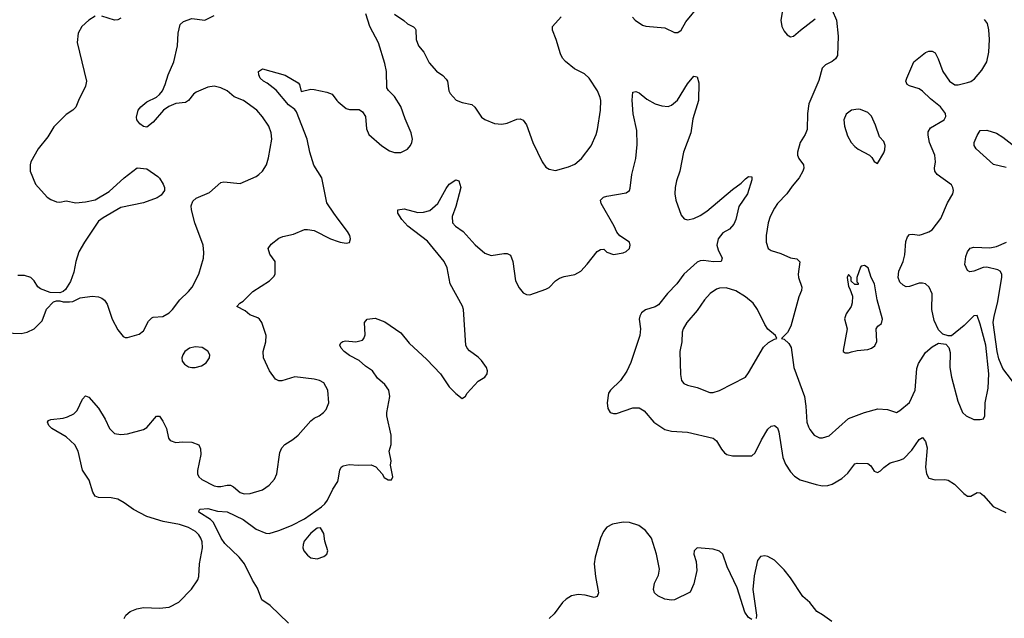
# Model space of a CAD drawing. Header units: inches. Extents: x 2057696 to 2160536, y 827480 to 1016834.
# Tile 337 of 422: x 2088021 to 2094139, y 985311 to 989033. Entities that reach past the tile are written whole.
import ezdxf

# ---------------------------------------------------------------- set-up
doc = ezdxf.new("R2010")
doc.units = ezdxf.units.IN
doc.header["$MEASUREMENT"] = 0
doc.layers.add('C0988', color=7, linetype='Continuous')
doc.layers.add('C0998', color=7, linetype='Continuous')

msp = doc.modelspace()

# ---------------------------------------------------------------- linework, layer by layer
at = {"layer": 'C0988', "color": 5}
for points, elevation in [([(2087930, 987085.5), (2088030, 987080.7), (2088068, 987090), (2088110, 987111.3), (2088159.3, 987160.7), (2088187.2, 987232.8), (2088230, 987278), (2088250, 987284.7), (2088270, 987284.7), (2088290, 987278), (2088330, 987278), (2088350, 987281), (2088396.5, 987303.5), (2088470, 987313), (2088510, 987310.6), (2088530, 987302), (2088548.5, 987288.5), (2088563.9, 987263.9), (2088595.5, 987170), (2088630, 987104.7), (2088663.5, 987063.5), (2088676.9, 987056.9), (2088690, 987056), (2088763.2, 987076.8), (2088790, 987098), (2088821.2, 987158.8), (2088840.7, 987179.3), (2088850, 987184), (2088910, 987187.3), (2088949.7, 987210.3), (2088970, 987230.6), (2089015.6, 987290), (2089070, 987343), (2089091.5, 987370), (2089133.6, 987450), (2089163.6, 987550), (2089165.4, 987585.4), (2089160.5, 987630), (2089109.6, 987770), (2089087.3, 987850), (2089085.6, 987874.4), (2089096.2, 987903.8), (2089117.6, 987922.4), (2089200.8, 987959.2), (2089270, 988020.5), (2089290, 988023.8), (2089390, 988014), (2089490, 988058), (2089507.3, 988070), (2089529.8, 988090.2), (2089554.3, 988130), (2089566.5, 988173.5), (2089587.1, 988290), (2089583.1, 988330), (2089569.7, 988370), (2089530, 988429.6), (2089493.3, 988470), (2089411.3, 988530), (2089353.7, 988553.7), (2089309.7, 988590), (2089269.6, 988610), (2089230, 988619.4), (2089190, 988612.5), (2089117.8, 988582.2), (2089101.1, 988570), (2089070, 988529.6), (2089050, 988518), (2088990, 988512.4), (2088947.3, 988492.7), (2088914.9, 988470), (2088850, 988395.1), (2088810, 988365.2), (2088789.3, 988369.3), (2088766.3, 988386.3), (2088749.2, 988410), (2088746.3, 988426.3), (2088757.2, 988470), (2088773.2, 988490), (2088810, 988522), (2088870, 988550.6), (2088890, 988568), (2088907, 988590), (2088924.5, 988630), (2088942.7, 988690), (2088979.3, 988770), (2089000.7, 988870), (2089006, 988950), (2089018, 989002), (2089038.5, 989021.5), (2089090, 989039.5), (2089170, 989030.7), (2089230, 989058.8)], 460), ([(2088490, 989054.5), (2088450, 989029.6), (2088405.7, 988990), (2088384.6, 988950), (2088378, 988890), (2088435.3, 988650), (2088430, 988619), (2088385.5, 988530), (2088370, 988488.7), (2088351.3, 988470), (2088310, 988442.7), (2088233.5, 988366.5), (2088196.3, 988303.7), (2088135.5, 988230), (2088090.4, 988150), (2088084.9, 988130), (2088086.4, 988090), (2088119.1, 988010), (2088190.8, 987930), (2088214.2, 987914.2), (2088250, 987900.5), (2088270, 987899.1), (2088310, 987907.3), (2088370, 987894.9), (2088430, 987899.6), (2088490, 987913.1), (2088575.6, 987964.4), (2088670, 988050.5), (2088750, 988110.8), (2088810, 988106), (2088878.3, 988058.3), (2088890, 988047.3), (2088913, 988010), (2088920.7, 987990), (2088920.7, 987970), (2088898.8, 987941.2), (2088875.2, 987924.8), (2088790, 987894), (2088650, 987865.1), (2088538.6, 987801.4), (2088510, 987780.7), (2088422.3, 987650), (2088388.9, 987590), (2088370.3, 987530), (2088356.7, 987463.3), (2088335.8, 987404.2), (2088304.9, 987355.1), (2088290, 987342), (2088270, 987335.3), (2088210, 987336), (2088150, 987358.4), (2088132.7, 987372.7), (2088110, 987409.3), (2088090, 987429.5), (2088050, 987441.6), (2088010, 987442.4)], 460), ([(2088650, 989042), (2088630, 989032.6), (2088609.7, 989029.7), (2088530, 989054)], 460), ([(2090000, 987792.4), (2089971.8, 987830), (2089930, 987894), (2089897.4, 988050), (2089849, 988129), (2089823.9, 988210), (2089806.6, 988290), (2089739.8, 988459.8), (2089730, 988474.5), (2089690, 988504.2), (2089614, 988594), (2089558.2, 988638.2), (2089536, 988650), (2089515.1, 988670), (2089506, 988690), (2089505.2, 988710), (2089530, 988727.3), (2089670, 988688.4), (2089750, 988640.5), (2089758.4, 988630), (2089770, 988586), (2089830, 988600.3), (2089850, 988599.6), (2089930, 988582.8), (2089962, 988570), (2089991, 988530), (2090000, 988522.5)], 440), ([(2088669.7, 985310), (2088679.6, 985330), (2088706.5, 985353.5), (2088749, 985370), (2088790, 985378.9), (2088890, 985374.3), (2088950, 985379.3), (2089009.7, 985410.3), (2089087.3, 985492.7), (2089127, 985550), (2089134.5, 985570), (2089138.7, 985650), (2089156.1, 985750), (2089154, 985786), (2089146.6, 985810), (2089134.2, 985830), (2089112.6, 985850), (2089070, 985874.8), (2089013.2, 985893.2), (2088912, 985912), (2088810, 985944.4), (2088726.8, 985986.8), (2088670, 986029.8), (2088630, 986050.9), (2088590, 986059.8), (2088510, 986061.6), (2088489.7, 986069.7), (2088475.6, 986095.6), (2088451.6, 986170), (2088411.1, 986231.1), (2088384.4, 986350), (2088363.5, 986390), (2088310, 986439.8), (2088219.6, 986490), (2088201.6, 986510), (2088192.7, 986530), (2088200.1, 986539.9), (2088213.6, 986546.4), (2088290, 986554.9), (2088317.3, 986562.7), (2088357.1, 986582.9), (2088376.8, 986603.2), (2088410, 986673.4), (2088430, 986693.4), (2088450, 986684.9), (2088510, 986618), (2088552, 986550), (2088579.5, 986490), (2088610, 986459.5), (2088650, 986453.7), (2088690, 986458.7), (2088790, 986485.5), (2088810, 986498), (2088870, 986567.7), (2088890, 986566.8), (2088910, 986537.3), (2088932.2, 986490), (2088945.5, 986430), (2088955.5, 986415.5), (2088990, 986403), (2089031.9, 986408.1), (2089090, 986406.4), (2089133.4, 986390), (2089144.4, 986364.4), (2089146.3, 986330), (2089124.9, 986230), (2089126, 986210), (2089133.4, 986190), (2089153.1, 986173.1), (2089230, 986134.9), (2089250, 986130.3), (2089270, 986130.2), (2089310, 986139.3), (2089330, 986137.8), (2089350, 986128.1), (2089390, 986092.6), (2089414.8, 986085.2), (2089452.9, 986087.1), (2089530, 986110.4), (2089570, 986138.4), (2089603, 986177), (2089619.1, 986210), (2089637.6, 986342.4), (2089649, 986371), (2089668.1, 986391.9), (2089717.5, 986422.5), (2089751.6, 986450), (2089830, 986538.7), (2089850, 986555.3), (2089881.2, 986570), (2089909.2, 986590), (2089926, 986610), (2089940.9, 986650), (2089935.1, 986730), (2089910, 986774.5), (2089884, 986790), (2089850, 986798.3), (2089730, 986811.5), (2089650, 986787.3), (2089630, 986787.3), (2089610, 986797.6), (2089572.6, 986850), (2089535.4, 986930), (2089532.6, 986970), (2089549.7, 987030), (2089551.5, 987070), (2089525.1, 987150), (2089511.3, 987171.3), (2089499.7, 987179.7), (2089450, 987198), (2089422, 987222), (2089369, 987250), (2089389, 987270), (2089410, 987282.8), (2089470, 987343.7), (2089572.3, 987410), (2089601, 987439), (2089607.3, 987452.7), (2089607.3, 987530), (2089575.1, 987575.1), (2089563.6, 987610), (2089583.1, 987636.9), (2089630, 987673.4), (2089655.1, 987684.9), (2089721.7, 987698.3), (2089790, 987727.7), (2089810, 987728), (2089850, 987721.6), (2089951, 987670), (2090000, 987653.9)], 440), ([(2089690, 985279.7), (2089576.8, 985390), (2089526, 985426), (2089498.3, 985498.3), (2089467.4, 985547.4), (2089417.6, 985650), (2089385, 985690), (2089295.5, 985775.5), (2089272.3, 985810), (2089225.9, 985905.9), (2089205.3, 985925.3), (2089133, 985970), (2089135.9, 985984.1), (2089141.2, 985990), (2089190, 985993.2), (2089250, 985976.9), (2089310, 985973.1), (2089410, 985925.6), (2089490, 985864.4), (2089550, 985840.6), (2089570, 985838.2), (2089630, 985856.2), (2089710, 985888.7), (2089790, 985930.3), (2089896.6, 986003.4), (2089917.4, 986022.6), (2089933.9, 986046.1), (2089966.9, 986113.1), (2089998.4, 986161.6), (2090000, 986171)], 420)]:
    msp.add_lwpolyline(points, dxfattribs=dict(at, elevation=elevation))
for points, elevation in [([(2089110, 986999.6), (2089076, 986990), (2089047.3, 986970), (2089034, 986950), (2089027.7, 986930), (2089030.7, 986910), (2089044, 986890), (2089070, 986873.4), (2089090, 986870.6), (2089110, 986870.5), (2089150, 986880.4), (2089180.1, 986899.9), (2089200.9, 986930), (2089202.7, 986950), (2089190, 986972.7), (2089154.7, 986994.7)], 460), ([(2089890, 985873.2), (2089870, 985871.8), (2089830, 985840.5), (2089788, 985790), (2089781.1, 985770), (2089779.3, 985750), (2089786, 985730), (2089810, 985702.8), (2089830, 985686.8), (2089870, 985681), (2089910, 985694.8), (2089929, 985710), (2089935.1, 985730), (2089917, 985790), (2089910, 985838)], 420)]:
    msp.add_lwpolyline(points, close=True, dxfattribs=dict(at, elevation=elevation))
at = {"layer": 'C0998', "color": 5}
for points, elevation in [([(2091829, 989049), (2091844.9, 989030), (2091890, 988998.4), (2091912.1, 988992.1), (2092030, 988981.6), (2092090, 988953.4), (2092110, 988953.4), (2092130, 988967.3), (2092160.8, 989019.2), (2092250, 989126.3)], 440), ([(2090000, 988522.5), (2090050, 988480.7), (2090070, 988474), (2090130, 988473.4), (2090150, 988460.7), (2090168.4, 988430), (2090174.9, 988354.9), (2090190, 988318), (2090270, 988247.7), (2090318, 988218), (2090350, 988208), (2090390, 988207.3), (2090430, 988226.8), (2090449.6, 988250.4), (2090457.6, 988270), (2090460.5, 988290), (2090453.7, 988330), (2090416.1, 988416.1), (2090390, 988493), (2090350, 988555.6), (2090312.7, 988592.7), (2090302, 988610), (2090299.4, 988710), (2090290, 988760.9), (2090250, 988889.6), (2090196.8, 988990), (2090171.3, 989070)], 440), ([(2090350, 989068), (2090407.8, 989027.8), (2090430, 989006), (2090468.4, 988988.4), (2090478.7, 988978.7), (2090483, 988970), (2090483.7, 988910), (2090498.4, 988870), (2090532.4, 988830), (2090565.5, 988765.5), (2090610, 988713), (2090650, 988685.5), (2090670, 988664), (2090678.4, 988650), (2090687.7, 988590), (2090694.6, 988574.6), (2090731.8, 988531.8), (2090770, 988517), (2090830, 988506.4), (2090849.1, 988489.1), (2090890, 988426.4), (2090911.8, 988411.8), (2090970, 988388.2), (2091016.6, 988383.4), (2091050, 988390.4), (2091110, 988414.9), (2091130, 988415.5), (2091150, 988407.7), (2091170, 988378.8), (2091208.7, 988268.7), (2091268.1, 988148.1), (2091290, 988116), (2091310, 988102.8), (2091350, 988095.5), (2091430, 988117.1), (2091470, 988135.5), (2091512, 988170), (2091570.9, 988249.1), (2091602, 988318), (2091611.3, 988350), (2091629.7, 988470), (2091631.2, 988530), (2091628, 988550), (2091611, 988591), (2091558.7, 988670), (2091530, 988696.9), (2091468.2, 988728.2), (2091412.7, 988772.7), (2091393.7, 988793.7), (2091380.8, 988820.8), (2091354.5, 988910), (2091332, 988968), (2091331.8, 988990), (2091384.7, 989050)], 440), ([(2093070, 989092), (2093097.1, 989030), (2093106.4, 988930), (2093102, 988810), (2093090.7, 988790), (2093070, 988772.3), (2093028.9, 988751.1), (2093007.9, 988732.1), (2092986.3, 988653.7), (2092923.6, 988510), (2092915.2, 988450), (2092914.6, 988350), (2092901.1, 988318.9), (2092870.3, 988270), (2092853.7, 988210), (2092854, 988190), (2092862.4, 988170), (2092892, 988130), (2092893.1, 988110), (2092887.6, 988090), (2092864.9, 988050), (2092821.3, 987998.7), (2092787.7, 987950), (2092730.2, 987889.8), (2092710, 987860.7), (2092684.7, 987810), (2092671.4, 987770), (2092660.2, 987690), (2092658.7, 987650), (2092670.8, 987610), (2092690, 987598), (2092750, 987579.3), (2092810, 987552.7), (2092850, 987544.9), (2092867.9, 987527.9), (2092857, 987450), (2092859.5, 987430), (2092880.9, 987370), (2092879, 987350), (2092862.7, 987310), (2092811.8, 987128.2), (2092791.8, 987088.2), (2092754, 987050), (2092770, 987046.8), (2092799.5, 987019.5), (2092813.7, 986993.7), (2092830.3, 986870), (2092896.5, 986690), (2092906.2, 986630), (2092911.3, 986531.3), (2092921.4, 986501.4), (2092930, 986483.8), (2092958, 986450), (2092990, 986433.7), (2093010, 986432), (2093050, 986444.9), (2093170, 986553.7), (2093270, 986590.4), (2093352.8, 986612.8), (2093414, 986610), (2093470, 986590.8), (2093490, 986602), (2093550, 986653), (2093585.7, 986730), (2093595.2, 986864.8), (2093604.8, 986895.2), (2093650, 986964), (2093690, 986999.1), (2093730, 987021), (2093776, 987016), (2093794.8, 986994.8), (2093803.5, 986963.5), (2093800.4, 986870), (2093810.4, 986810), (2093850, 986661), (2093879.1, 986590), (2093901, 986570), (2093950, 986547.3), (2093990, 986546), (2094009.3, 986550.7), (2094018, 986570), (2094020.5, 986650), (2094038, 986742), (2094042.8, 986830), (2094024.9, 987010), (2093990, 987139.3), (2093970, 987192.7), (2093950, 987192), (2093890, 987132.3), (2093810, 987068), (2093790, 987068), (2093758, 987078), (2093730, 987104), (2093703.1, 987163.1), (2093688.6, 987230), (2093690, 987328), (2093672.8, 987370), (2093650, 987389.7), (2093630, 987395.3), (2093610, 987394.8), (2093550, 987374.6), (2093530, 987372.8), (2093510, 987381.2), (2093490, 987401), (2093479.5, 987430), (2093484.5, 987470), (2093509.8, 987530), (2093520.5, 987570), (2093526.6, 987653.4), (2093536.6, 987683.4), (2093550, 987697), (2093570, 987699.6), (2093610, 987693.7), (2093630, 987698.7), (2093670, 987713.7), (2093690, 987726.4), (2093744.3, 987795.7), (2093786.9, 987893.1), (2093818.2, 987950), (2093823.5, 987970), (2093819.7, 987990), (2093810, 988005.1), (2093721.2, 988070), (2093706.6, 988090), (2093705.1, 988110), (2093711.5, 988150), (2093706.6, 988190), (2093674.8, 988270), (2093665.4, 988314.6), (2093665.4, 988334.6), (2093680.4, 988359.6), (2093765.1, 988410), (2093775.4, 988430), (2093772.9, 988450), (2093743.1, 988490), (2093680.5, 988540.5), (2093630, 988588.7), (2093610, 988602.7), (2093550, 988621.3), (2093535.1, 988630), (2093527.6, 988650), (2093533.3, 988670), (2093577.6, 988770), (2093650, 988828.2), (2093670, 988837.1), (2093690, 988838), (2093710, 988826.8), (2093728.4, 988790), (2093757.4, 988710), (2093797.6, 988650), (2093832.3, 988627.7), (2093853.2, 988626.8), (2093910, 988641.6), (2093931.2, 988648.8), (2093954.5, 988665.5), (2094000.1, 988719.9), (2094029.8, 988770.2), (2094043.5, 988830), (2094047, 988910), (2094042.8, 988970), (2094033.7, 989010), (2094014.9, 989034.9)], 440), ([(2092760.5, 989090), (2092750.7, 989030), (2092756, 988990), (2092770, 988962), (2092790, 988938), (2092810, 988926), (2092830, 988931), (2092871.7, 988968.3), (2092962.7, 989037.3)], 440), ([(2090000, 986171), (2090010, 986231.3), (2090018, 986250), (2090030, 986259.3), (2090067.7, 986267.7), (2090123.4, 986263.4), (2090205.5, 986265.5), (2090233.4, 986253.4), (2090274, 986210), (2090285.4, 986185.4), (2090310, 986172), (2090330, 986172), (2090339, 986190), (2090324, 986264), (2090329, 986290), (2090317.2, 986350), (2090329.4, 986390.6), (2090329.6, 986450.4), (2090301.3, 986570), (2090301.3, 986590), (2090320.9, 986690), (2090314.2, 986730), (2090290, 986764.7), (2090243.5, 986803.5), (2090212, 986850), (2090170, 986878.3), (2090130, 986914.7), (2090070, 986945.4), (2090036.2, 986970), (2090018.4, 986990), (2090009.5, 987010), (2090016.6, 987023.4), (2090027.7, 987032.3), (2090044.2, 987035.8), (2090110, 987030.5), (2090150, 987040.5), (2090158.4, 987050), (2090166.6, 987073.4), (2090163.6, 987150), (2090179, 987170), (2090230, 987176.4), (2090290, 987154.9), (2090390, 987085.3), (2090441.2, 987021.2), (2090550, 986920.3), (2090634.9, 986830), (2090690, 986750.6), (2090730, 986707.7), (2090770, 986678), (2090790, 986691.3), (2090801.2, 986710), (2090870, 986784.9), (2090911.8, 986810), (2090925.6, 986830), (2090928, 986850), (2090921.1, 986870), (2090890, 986913.3), (2090870, 986934.7), (2090814.8, 986974.8), (2090801.3, 986990), (2090792.6, 987010), (2090778.7, 987230), (2090771.9, 987251.9), (2090695.2, 987390), (2090675.9, 987490), (2090659.1, 987530), (2090554.8, 987654.8), (2090431.8, 987750), (2090396.2, 987790), (2090369.5, 987830), (2090369.5, 987850.5), (2090410, 987856.4), (2090494.7, 987834.7), (2090530, 987835.2), (2090570, 987847.2), (2090619.6, 987890), (2090670, 987982.8), (2090689.3, 988010), (2090730, 988038), (2090750, 988031.3), (2090762.4, 987990), (2090730.3, 987870.3), (2090707.4, 987810), (2090710.4, 987770), (2090728.4, 987750), (2090776.6, 987716.6), (2090850, 987632.4), (2090910, 987581.1), (2090950, 987565.7), (2091030, 987579.5), (2091050, 987578.4), (2091070, 987567.7), (2091085.2, 987530), (2091102.3, 987410), (2091125.1, 987365.1), (2091150, 987335.5), (2091170, 987324.4), (2091190, 987322.4), (2091290, 987357), (2091311.7, 987368.3), (2091350.7, 987409.3), (2091375, 987425), (2091404.1, 987435.9), (2091470.7, 987449.3), (2091506.6, 987470), (2091547.5, 987512.5), (2091610, 987590.7), (2091630, 987604), (2091650, 987606), (2091670, 987587.3), (2091710, 987573.4), (2091770, 987583), (2091789.5, 987590.5), (2091809.2, 987610), (2091814.5, 987630), (2091809.2, 987650), (2091749.5, 987689.5), (2091731.9, 987711.9), (2091715.1, 987750), (2091634, 987890), (2091629.5, 987910), (2091649.2, 987930), (2091670, 987936.5), (2091790, 987956.3), (2091809.2, 987970), (2091814.5, 987985.5), (2091825.4, 988070), (2091849.7, 988170), (2091857.7, 988257.7), (2091856.3, 988343.7), (2091832.3, 988447.7), (2091827.4, 988532.6), (2091830, 988582), (2091850, 988587.3), (2091870, 988578), (2091917.7, 988537.7), (2091970, 988510.3), (2092010, 988496.4), (2092050, 988492.7), (2092070, 988500.4), (2092107.5, 988532.5), (2092170, 988633), (2092210, 988680.7), (2092230, 988678), (2092241.1, 988641.1), (2092238.3, 988530), (2092204.1, 988415.9), (2092191.3, 988330), (2092144.6, 988210), (2092122.9, 988090), (2092101.4, 988030), (2092094.3, 987990), (2092092.1, 987950), (2092097.2, 987910), (2092130, 987817.3), (2092150, 987794.9), (2092170, 987788.9), (2092210, 987797.7), (2092250, 987816), (2092290, 987842.6), (2092450, 987978), (2092504, 988016), (2092530, 988044), (2092550, 988057.3), (2092570, 988054.8), (2092570, 988038), (2092543.1, 987950), (2092489, 987871), (2092471.3, 987790), (2092458.3, 987761.7), (2092430.4, 987730), (2092390, 987706.6), (2092361.3, 987670), (2092353.6, 987630), (2092361, 987601), (2092386.7, 987550), (2092378.8, 987530), (2092332.9, 987527.1), (2092270, 987536), (2092250, 987534), (2092230, 987524.8), (2092148.4, 987451.6), (2092105, 987390), (2092045.5, 987330), (2091990, 987260.4), (2091970, 987246.8), (2091910, 987229.7), (2091884.2, 987210), (2091873.4, 987190), (2091869.1, 987170), (2091877.4, 987110), (2091873.1, 987070), (2091818.4, 986901.6), (2091793.1, 986846.9), (2091753.7, 986790), (2091692, 986730), (2091680.3, 986710), (2091672, 986650), (2091676.1, 986616.1), (2091690, 986590.8), (2091710, 986583.8), (2091730, 986584.4), (2091830, 986620.3), (2091870, 986619.5), (2091900.2, 986600.2), (2091961.6, 986530), (2092030, 986484.9), (2092070, 986475.3), (2092170, 986467.6), (2092330, 986431.8), (2092350, 986414.9), (2092381.8, 986361.8), (2092400.4, 986340.4), (2092414.8, 986330), (2092450, 986321.1), (2092570, 986321.6), (2092590, 986339.1), (2092630, 986420.4), (2092670, 986486), (2092690, 986504.9), (2092710, 986510.5), (2092730, 986494.8), (2092738.3, 986470), (2092762.2, 986310), (2092780.2, 986270), (2092810, 986221.7), (2092834.9, 986194.9), (2092870, 986172.3), (2092970, 986141.8), (2093010, 986134.3), (2093043, 986137), (2093070, 986145.8), (2093130, 986180.9), (2093166.6, 986213.4), (2093210, 986270.5), (2093223.8, 986276.2), (2093290, 986273.4), (2093310, 986259.3), (2093330, 986225.5), (2093350, 986218.4), (2093370, 986228.5), (2093390.7, 986249.3), (2093430, 986276.5), (2093490, 986293.4), (2093514.9, 986305.1), (2093564, 986356), (2093610, 986422.8), (2093630, 986434.8), (2093650, 986411), (2093659.5, 986370), (2093650.3, 986250), (2093655.8, 986210), (2093670, 986182), (2093710, 986172.7), (2093770, 986174.4), (2093790.3, 986170.3), (2093830, 986145.5), (2093886.6, 986086.6), (2093910, 986070.5), (2093930, 986070.4), (2093970, 986092.4), (2093990, 986090.3), (2094010, 986074), (2094070, 986005.3), (2094148.3, 985968.3)], 420), ([(2094150, 988114.6), (2094072.8, 988132.8), (2093963.5, 988230), (2093951.3, 988250), (2093951.3, 988270), (2093970, 988313.4), (2093990, 988344), (2094030, 988346.4), (2094090, 988327.4), (2094130, 988302), (2094222.2, 988230)], 420), ([(2090000, 987653.9), (2090012, 987650), (2090050, 987643.8), (2090070, 987647.7), (2090075.6, 987670), (2090071.5, 987690), (2090056.8, 987716.8), (2090000, 987792.4)], 440), ([(2094216.8, 986750), (2094130, 986864.2), (2094104.3, 986924.3), (2094094.2, 986970), (2094070.8, 987150), (2094076.6, 987190), (2094097.5, 987270), (2094124.1, 987430), (2094122.7, 987450), (2094112.5, 987470), (2094097.9, 987477.9), (2094030, 987493.6), (2094007.4, 987492.6), (2093950, 987468.2), (2093924.1, 987464.1), (2093910, 987474), (2093893.8, 987510), (2093899.2, 987560.8), (2093910.4, 987589.6), (2093927.7, 987612.3), (2093950, 987617.6), (2094050, 987614.7), (2094090, 987622.4), (2094152.5, 987650)], 420), ([(2092570, 985303.5), (2092550, 985315.6), (2092526.2, 985350), (2092479.4, 985499.4), (2092417, 985630), (2092390.6, 985710.6), (2092370, 985727.8), (2092330, 985741.6), (2092230.7, 985749.3), (2092210.8, 985730), (2092210.5, 985710), (2092223.4, 985663.4), (2092228.9, 985608.9), (2092210, 985525.2), (2092186.8, 985473.2), (2092090, 985425.3), (2092070, 985422.9), (2092029.1, 985429.1), (2091985.6, 985450), (2091966.3, 985470), (2091958.3, 985490), (2091965.1, 985530), (2091990, 985578.8), (2091995.7, 985615.7), (2091977.2, 985710), (2091945.7, 985810), (2091910, 985856.3), (2091867.9, 985887.9), (2091810, 985907.3), (2091770, 985908.5), (2091704.7, 985895.3), (2091670, 985877.4), (2091648.7, 985851.3), (2091629.2, 985810), (2091595.6, 985690), (2091590.3, 985650.3), (2091598.7, 985570), (2091616.4, 985470), (2091610, 985446), (2091590, 985440.7), (2091534, 985454), (2091490, 985458.4), (2091450, 985450.8), (2091416, 985430), (2091394.4, 985410), (2091341.7, 985338.3), (2091310, 985310.6)], 420), ([(2093068, 985290), (2093010, 985333.4), (2092973.9, 985353.9), (2092931, 985410), (2092887.3, 985447.3), (2092810, 985562.7), (2092770, 985612.4), (2092710, 985671.8), (2092670, 985694.3), (2092650, 985699.8), (2092624.3, 985695.7), (2092604.9, 985670), (2092584.6, 985575.4), (2092577.1, 985490), (2092598.4, 985330), (2092596.3, 985310)], 420)]:
    msp.add_lwpolyline(points, dxfattribs=dict(at, elevation=elevation))
for points, elevation in [([(2093230, 988476.9), (2093190, 988469.6), (2093155.6, 988444.4), (2093142.7, 988410), (2093146.7, 988370), (2093164, 988310), (2093187.6, 988270), (2093210, 988243.7), (2093230, 988227), (2093301, 988190), (2093316.3, 988176.3), (2093330, 988152), (2093350, 988138), (2093390, 988204.7), (2093396.6, 988223.4), (2093398, 988250), (2093390, 988275.3), (2093364.4, 988304.4), (2093337.7, 988377.7), (2093313, 988433), (2093304, 988444), (2093290, 988456.3), (2093246.4, 988473.6)], 460), ([(2093270, 987505.2), (2093250, 987501.2), (2093245.5, 987494.5), (2093222, 987430), (2093222, 987402), (2093230, 987394), (2093230, 987386), (2093210, 987386), (2093188, 987408), (2093188, 987430), (2093170, 987448), (2093162.8, 987430), (2093170, 987374), (2093179.8, 987359.8), (2093194.8, 987314.8), (2093193.2, 987273.2), (2093187.7, 987250), (2093156.7, 987203.3), (2093146.7, 987173.3), (2093162.6, 987110), (2093136.9, 986976.9), (2093138, 986970), (2093150, 986961), (2093170, 986961), (2093190, 986967.3), (2093224.2, 986975.8), (2093290, 986983.1), (2093313.2, 986990), (2093335.2, 987004.8), (2093347.3, 987032.7), (2093343.6, 987110), (2093353.4, 987126.6), (2093375.4, 987144.6), (2093381.6, 987170), (2093349.6, 987290), (2093332.6, 987390), (2093311.8, 987430), (2093292.3, 987490)], 460), ([(2092410, 987365.8), (2092370, 987363.9), (2092350, 987356.8), (2092312, 987330), (2092276.5, 987290), (2092230, 987224.2), (2092165.7, 987150), (2092143.7, 987110), (2092138, 987090), (2092134.4, 987030), (2092121.8, 986970), (2092126, 986826), (2092132.7, 986790), (2092147.7, 986770), (2092170, 986760.4), (2092230, 986746.7), (2092310, 986714), (2092330, 986714.4), (2092370, 986726.7), (2092530, 986810.7), (2092550, 986837.3), (2092643.3, 986996.7), (2092673.6, 987026.4), (2092710, 987046.8), (2092726, 987050), (2092718, 987070), (2092670, 987109), (2092650, 987137.2), (2092606.2, 987230), (2092579.1, 987270), (2092530, 987309.8), (2092470, 987346.2)], 440)]:
    msp.add_lwpolyline(points, close=True, dxfattribs=dict(at, elevation=elevation))

doc.saveas('drawing.dxf')
